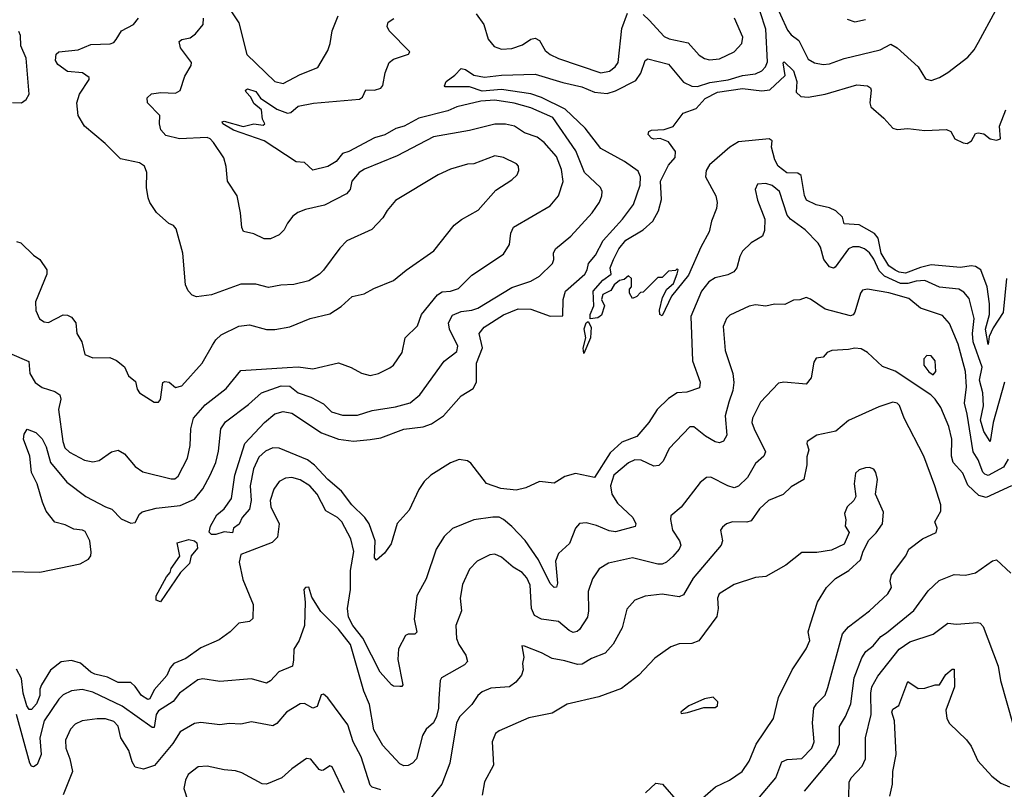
# Model space of a CAD drawing. Extents: x 1552033 to 1694788, y 811965 to 917215.
# Tile 593 of 632: x 1674500 to 1679151, y 891171 to 894807. Entities that reach past the tile are written whole.
import ezdxf

# ---------------------------------------------------------------- set-up
doc = ezdxf.new("R2010")
doc.units = 0

msp = doc.modelspace()

# ---------------------------------------------------------------- linework, layer by layer
at = {"layer": '0CON20XD'}
for points in [[(1675439, 894939), (1675535, 894792.5), (1675572.3, 894642.3), (1675705, 894515.5), (1675745, 894505.5), (1675825, 894548.4), (1675908.2, 894581.8), (1675955, 894661.2), (1675966.7, 894695), (1675976, 894755), (1676004, 894825)], [(1678060, 894905), (1678127.3, 894757.3), (1678145, 894735.7), (1678179.8, 894709.8), (1678225, 894620.5), (1678255, 894603.1), (1678295, 894596), (1678325, 894599.3), (1678395, 894624.7), (1678564.8, 894665.2), (1678615, 894691.9), (1678645, 894674.6), (1678744, 894585), (1678778.3, 894528.3), (1678805, 894520.8), (1678845, 894534.2), (1678885, 894558), (1678979.4, 894630.6), (1679009.4, 894665), (1679028.9, 894701.1), (1679109.9, 894850.1)], [(1675425.6, 892374.4), (1675405, 892374.6), (1675395.4, 892385.4), (1675401.4, 892415), (1675431.4, 892468.6), (1675465, 892495.6), (1675499.4, 892545), (1675515.7, 892655), (1675562.7, 892805), (1675656.2, 892903.8), (1675704.4, 892945.6), (1675745, 892956.7), (1675785, 892948.7), (1675924.8, 892854.8), (1676005, 892826.2), (1676076.8, 892816.8), (1676155, 892823.2), (1676205, 892832.3), (1676315, 892872), (1676405, 892883.5), (1676445, 892897.2), (1676501.1, 892935), (1676585, 893030), (1676641.3, 893065), (1676658.1, 893095), (1676658.4, 893185), (1676686.6, 893256.6), (1676670, 893325), (1676693.3, 893355), (1676785, 893413.5), (1676855, 893441.3), (1676915, 893440.4), (1677005, 893407.1), (1677065, 893407.5), (1677066.5, 893485), (1677078.1, 893525), (1677169.2, 893605), (1677180.7, 893625), (1677186.8, 893655), (1677219.1, 893695), (1677255.9, 893764.1), (1677347.9, 893865), (1677398.8, 893935), (1677431.6, 894025), (1677432.3, 894065), (1677421.2, 894091.2), (1677357.2, 894137.2), (1677245, 894199.6), (1677170.9, 894295), (1677076, 894385), (1676965, 894439.4), (1676915, 894456.4), (1676775, 894477.9), (1676685, 894469.4), (1676625, 894491), (1676510.2, 894490.2), (1676505.7, 894495), (1676515, 894515.6), (1676555.4, 894544.6), (1676585, 894577.5), (1676605, 894572.9), (1676645.3, 894545.3), (1676695.4, 894535.4), (1676775, 894544.7), (1676935, 894550.6), (1677065, 894510), (1677155, 894490.8), (1677215.1, 894465.1), (1677275, 894459.5), (1677315, 894471.1), (1677410, 894520), (1677434.6, 894555), (1677454.5, 894615), (1677467.8, 894622.2), (1677565, 894597.3), (1677635, 894512.4), (1677675, 894493.2), (1677701.6, 894491.6), (1677759.9, 894510.1), (1677847.2, 894522.8), (1677915, 894543.7), (1677975, 894551.6), (1678005, 894566), (1678023.5, 894585), (1678031.9, 894608.1), (1678025, 894763.3), (1677998.5, 894845)], [(1674485, 893759.2), (1674505, 893753.1), (1674564.4, 893695), (1674595, 893674.4), (1674627.5, 893625), (1674627.5, 893605), (1674574.6, 893475), (1674576.4, 893433.6), (1674593.6, 893393.6), (1674615, 893379.6), (1674635, 893377.3), (1674705, 893412.5), (1674725, 893412), (1674745, 893401.2), (1674764, 893375), (1674770, 893325), (1674792.5, 893285), (1674806.7, 893225), (1674845, 893210), (1674925, 893210.8), (1674957.3, 893197.3), (1674995, 893167.5), (1675013.3, 893125), (1675047.3, 893097.3), (1675055, 893062.5), (1675066, 893045), (1675135, 893000), (1675155, 893000), (1675165, 893013.3), (1675175, 893093.8), (1675185, 893098), (1675205, 893094.2), (1675235, 893068.9), (1675265, 893077.1), (1675362.2, 893185), (1675410.3, 893269.7), (1675425.8, 893295), (1675451.1, 893318.9), (1675535, 893359.4), (1675585.6, 893365.6), (1675665, 893344.2), (1675705, 893344.2), (1675775, 893355.7), (1675872.5, 893395), (1675965, 893417.5), (1676018.3, 893451.7), (1676070.9, 893499.1), (1676127.6, 893512.4), (1676172.1, 893537.9), (1676265.4, 893574.6), (1676325, 893624.3), (1676455.3, 893714.7), (1676552.7, 893837.3), (1676586.1, 893863.9), (1676665, 893906.9), (1676748.6, 894001.4), (1676825, 894051.4), (1676849.2, 894075), (1676858, 894095), (1676856.7, 894115), (1676846.4, 894126.4), (1676785, 894155.6), (1676745, 894163.5), (1676645, 894126.9), (1676615, 894124.3), (1676535, 894101.9), (1676476.7, 894075), (1676275, 893952.5), (1676235, 893906), (1676215, 893872), (1676163.5, 893816.5), (1676045, 893762.5), (1676011.4, 893728.6), (1675935, 893623.8), (1675915.6, 893604.4), (1675865, 893574.3), (1675795, 893555.7), (1675733.9, 893553.9), (1675675, 893542.5), (1675615, 893557.1), (1675545, 893558.1), (1675405, 893507.5), (1675335, 893498), (1675315, 893506.2), (1675295.6, 893525.6), (1675282.9, 893555), (1675270, 893705), (1675238.8, 893818.8), (1675226.7, 893835), (1675204.2, 893844.2), (1675145.8, 893895.8), (1675115, 893943.3), (1675105.8, 893965), (1675099.2, 894015), (1675100, 894085), (1675088.8, 894115), (1675065, 894130.8), (1674975, 894150.8), (1674903.1, 894223.1), (1674805, 894304.4), (1674775.4, 894355), (1674769.2, 894415), (1674781.8, 894455), (1674828, 894525), (1674827.5, 894535), (1674797, 894557), (1674725, 894562.7), (1674680, 894595), (1674668.6, 894615), (1674671.2, 894645), (1674684.3, 894655.7), (1674775, 894664.7), (1674835, 894690.4), (1674926.8, 894693.2), (1674945, 894699.2), (1674955.6, 894714.4), (1674980, 894755), (1675037.1, 894785), (1675060.4, 894815)], [(1674607.4, 892527.4), (1674582.5, 892615), (1674555, 892668.1), (1674547.2, 892745), (1674518.2, 892825), (1674520.4, 892849.6), (1674535, 892873.3), (1674575, 892856.9), (1674605, 892827.1), (1674625, 892790), (1674645.6, 892715.6), (1674722.4, 892622.4), (1674812.2, 892555), (1674905, 892505.4), (1674935.4, 892495.4), (1674979.5, 892449.5), (1675025, 892428.9), (1675045, 892432), (1675065, 892471.9), (1675078.3, 892481.8), (1675145, 892499.4), (1675257.7, 892512.3), (1675325, 892542.1), (1675365, 892591.5), (1675399.3, 892655), (1675426, 892715), (1675439.2, 892769.2), (1675450.4, 892875), (1675472, 892908), (1675580.5, 892989.5), (1675641.9, 893045), (1675735, 893077.9), (1675775, 893076.6), (1675815, 893044.1), (1675874.6, 893024.6), (1675935, 892992.5), (1675972, 892955), (1676025, 892939.6), (1676095, 892939.1), (1676165, 892961.1), (1676275, 892978.5), (1676345, 892996.5), (1676389.5, 893035), (1676505.4, 893194.6), (1676565, 893240), (1676568.9, 893265), (1676530.5, 893345), (1676524.7, 893375), (1676545, 893411.8), (1676585, 893428.9), (1676635, 893434.8), (1676664.4, 893445), (1676825, 893542.2), (1676915, 893571.3), (1676955.5, 893595), (1677016.9, 893655), (1677023.3, 893675), (1677021.9, 893705), (1677030.8, 893725), (1677102.9, 893785), (1677203.5, 893895), (1677239.5, 893945), (1677250, 893975), (1677251.1, 893995), (1677243.3, 894015), (1677167.3, 894085), (1677127.6, 894187.6), (1677018.5, 894345), (1676915, 894390.4), (1676835, 894413.5), (1676745, 894427), (1676678, 894422), (1676564.8, 894395.2), (1676523, 894377), (1676385, 894341.4), (1676316.7, 894305), (1676276.6, 894293.4), (1676225, 894263.6), (1676175, 894249.2), (1676055, 894184), (1676024.2, 894175.8), (1675995, 894138.2), (1675956, 894114), (1675885, 894096), (1675845, 894133.3), (1675806.4, 894136.4), (1675655, 894235.8), (1675510, 894285), (1675458.5, 894315), (1675456, 894325), (1675465, 894327.8), (1675555, 894302.5), (1675605, 894315.3), (1675650.3, 894309.7), (1675658, 894315), (1675646.9, 894336.9), (1675641.4, 894381.4), (1675605, 894412.1), (1675591.3, 894441.3), (1675570, 894465), (1675566.2, 894475), (1675575, 894480), (1675615, 894467.5), (1675637.3, 894437.3), (1675714.1, 894384.1), (1675765, 894365.6), (1675780.5, 894369.5), (1675815, 894398.1), (1675886.8, 894413.2), (1676105, 894431.5), (1676118.4, 894441.6), (1676135, 894475.8), (1676175, 894473.9), (1676205, 894483.5), (1676215, 894496.7), (1676226, 894556), (1676245.5, 894604.5), (1676265, 894620.8), (1676336.1, 894643.9), (1676342.5, 894655), (1676245.6, 894755), (1676235.8, 894775), (1676240, 894795), (1676266.6, 894813.4)], [(1675763.4, 893163.4), (1675815, 893167.5), (1675885, 893158.2), (1676005, 893185.5), (1676065, 893164.4), (1676115, 893138.1), (1676155, 893127.1), (1676195, 893135.6), (1676247.8, 893162.2), (1676265, 893175.8), (1676306.2, 893235), (1676320, 893305), (1676379.6, 893360.4), (1676398.2, 893415), (1676472.7, 893507.3), (1676495, 893521.8), (1676535, 893525.4), (1676572.7, 893537.3), (1676635, 893600.6), (1676785, 893700), (1676813.5, 893745), (1676820.5, 893799.5), (1676832.7, 893827.3), (1677005, 893928.1), (1677044.5, 893975), (1677066.8, 894043.2), (1677059.9, 894099.9), (1677035, 894160.5), (1676977.2, 894227.2), (1676945, 894252.3), (1676885, 894273.5), (1676837.5, 894305), (1676795, 894314), (1676745, 894313.4), (1676625, 894283.2), (1676455, 894254.7), (1676282.5, 894165), (1676128.3, 894101.7), (1676102.7, 894085), (1676068.6, 894045), (1676061.5, 894005), (1676043.1, 893985), (1675939.2, 893930.9), (1675849.2, 893910.8), (1675813.3, 893896.7), (1675790.2, 893879.8), (1675765, 893846), (1675748.6, 893815), (1675725, 893790.8), (1675685, 893771.9), (1675655, 893771.4), (1675605, 893795.7), (1675557, 893807), (1675549.4, 893825), (1675543.1, 893895), (1675526.5, 893975), (1675480.9, 894045), (1675475.4, 894114.6), (1675464.1, 894154.1), (1675415, 894227.1), (1675400, 894245), (1675385, 894251.2), (1675255, 894244.2), (1675190.2, 894260.2), (1675166.6, 894286.6), (1675160, 894315), (1675161.9, 894355), (1675103.1, 894415), (1675101.1, 894438.9), (1675122.3, 894457.7), (1675166.2, 894463.8), (1675235, 894460.6), (1675257, 894473), (1675279.2, 894540.8), (1675309.5, 894590.5), (1675311.2, 894605), (1675260, 894675), (1675252.9, 894705), (1675265, 894714.4), (1675305, 894721.5), (1675329.9, 894740.1), (1675365.6, 894785), (1675367.9, 894815)], [(1676655.6, 894835), (1676692.9, 894785), (1676713.1, 894715), (1676740.4, 894680.4), (1676775, 894668.8), (1676825, 894671.8), (1676875, 894689.1), (1676915, 894716.2), (1676935, 894719.5), (1676955, 894708.6), (1676982.4, 894662.4), (1677005, 894642.5), (1677045, 894623.8), (1677245, 894557.1), (1677285.8, 894564.2), (1677313.5, 894585), (1677326.9, 894605), (1677344.3, 894765.7), (1677371.1, 894838.9)], [(1677445, 894832.1), (1677473.5, 894805), (1677545, 894728.5), (1677567.4, 894717.4), (1677657.4, 894697.4), (1677710.1, 894640.1), (1677735, 894623.5), (1677758, 894618), (1677805, 894621.8), (1677875, 894655.6), (1677910.6, 894695), (1677916.2, 894725), (1677876.6, 894815)], [(1678409.3, 894809.3), (1678445, 894798.1), (1678495, 894808.1)], [(1674465, 894416), (1674507.5, 894415), (1674529.7, 894430.3), (1674544, 894455), (1674530, 894625), (1674504.3, 894684.3), (1674502.6, 894732.6), (1674495, 894752.2)], [(1678755, 893637.3), (1678685, 893610.6), (1678655, 893614.2), (1678635, 893623.9), (1678604.9, 893644.9), (1678569.3, 893705), (1678554.9, 893774.9), (1678537.7, 893797.7), (1678465, 893838.7), (1678395, 893842.9), (1678387.1, 893875), (1678355.4, 893905), (1678325, 893919.1), (1678263.1, 893933.1), (1678216.9, 893955), (1678207.3, 893977.3), (1678190.9, 894070.9), (1678175, 894082.1), (1678124.3, 894084.3), (1678083.3, 894115), (1678066.6, 894145), (1678050.9, 894205), (1678054.3, 894235), (1678040, 894245), (1677895, 894231.1), (1677854.3, 894205.7), (1677758.8, 894121.2), (1677742.7, 894095), (1677738.9, 894065), (1677787.8, 893975), (1677794.4, 893944.4), (1677791.5, 893915), (1677767.1, 893855), (1677757.1, 893805), (1677717.3, 893732.7), (1677659.7, 893600.3), (1677578.2, 893501.8), (1677535, 893408.8), (1677524.2, 893415), (1677522, 893435), (1677535.7, 893494.3), (1677556.7, 893535), (1677588.3, 893561.7), (1677606.4, 893606.4), (1677610, 893625), (1677605, 893630), (1677597.5, 893622.5), (1677565, 893620), (1677535, 893590), (1677515, 893590), (1677445, 893520), (1677431.7, 893518.3), (1677415, 893500), (1677395, 893490), (1677380, 893515), (1677380, 893535), (1677390, 893545), (1677390, 893585), (1677375, 893596.7), (1677355, 893580), (1677332.5, 893575), (1677307.5, 893555), (1677291.7, 893528.3), (1677255, 893508.8), (1677248.8, 893485), (1677262, 893455), (1677248.5, 893411.5), (1677231.5, 893398.5), (1677195, 893393.8), (1677195, 893414), (1677212.2, 893455), (1677208.1, 893525), (1677255, 893576.8), (1677294.4, 893605), (1677289.5, 893635), (1677304.3, 893674.3), (1677329.5, 893725), (1677363.1, 893765), (1677445.7, 893814.3), (1677491.1, 893855), (1677517.3, 893905), (1677531.5, 893958.5), (1677527.1, 894045), (1677565, 894120), (1677596.4, 894156.4), (1677598, 894185), (1677565, 894230), (1677525, 894245.7), (1677495, 894242.2), (1677485, 894246.9), (1677468.8, 894265), (1677471.4, 894278.6), (1677485, 894286.2), (1677545, 894288.5), (1677587.1, 894302.9), (1677634.2, 894365.8), (1677695, 894388), (1677737.5, 894435), (1677796.5, 894465), (1677915, 894482), (1678005, 894470.6), (1678043.5, 894476.5), (1678116, 894544), (1678106.4, 894603.6), (1678111.2, 894608.8), (1678155.4, 894565.4), (1678170.8, 894515), (1678168.6, 894465), (1678190, 894445), (1678225, 894442), (1678305.2, 894454.8), (1678455, 894498.9), (1678504.3, 894494.3), (1678518.8, 894485), (1678522, 894475), (1678515.6, 894415), (1678520, 894395), (1678582.6, 894342.6), (1678625, 894294.4), (1678645, 894288.5), (1678695, 894293.6), (1678775, 894283.2), (1678878.6, 894288.6), (1678899.3, 894279.3), (1678917.5, 894245), (1678957.5, 894225), (1678975, 894222.5), (1678996.2, 894235), (1679015, 894270), (1679027, 894273), (1679055, 894267.5), (1679085, 894244), (1679115, 894238.8), (1679132.5, 894245), (1679129.2, 894305), (1679158.3, 894381.7)], [(1679151.9, 893095), (1679099, 892905), (1679085, 892813.8), (1679055, 892861.1), (1679039.3, 892915), (1679053.2, 892983.2), (1679049, 893045), (1679034.6, 893105), (1679046.7, 893165), (1679004.2, 893285), (1679000.7, 893325), (1679008.1, 893395), (1678985, 893490.8), (1678960.7, 893520.7), (1678936.2, 893535), (1678845, 893544), (1678775, 893575.7), (1678735, 893571.3), (1678695, 893561.5), (1678661.3, 893561.3), (1678584.9, 893594.9), (1678560.3, 893620.3), (1678535, 893676.5), (1678515, 893705.4), (1678491.1, 893725), (1678465, 893734.7), (1678435, 893734.1), (1678415, 893725.4), (1678351.7, 893638.3), (1678345, 893633.1), (1678325, 893640), (1678298, 893675), (1678282.9, 893732.9), (1678271.7, 893751.7), (1678210, 893815), (1678140.8, 893865), (1678125, 893884), (1678088.9, 893995), (1678055, 894023.3), (1678025, 894034.2), (1677985, 894030), (1677974, 894005), (1677984.4, 893955), (1678019.4, 893865), (1678018.8, 893811.2), (1678008.8, 893785), (1677955, 893753.3), (1677915, 893713.3), (1677901.7, 893688.3), (1677888.1, 893635), (1677873.1, 893616.9), (1677845, 893602.3), (1677785, 893588), (1677755, 893569.1), (1677720.2, 893525), (1677669.6, 893405), (1677677.5, 893195), (1677714.6, 893095), (1677711.3, 893068.7), (1677652, 893048), (1677605, 893043.9), (1677565, 893017.3), (1677511.5, 892965), (1677471.2, 892905), (1677415, 892837.8), (1677345, 892811.9), (1677289.6, 892760.4), (1677215, 892644.5), (1677125, 892663.1), (1677075, 892648.9), (1677025, 892618.1), (1676955, 892625.3), (1676890.6, 892595), (1676845, 892584.3), (1676772.2, 892592.2), (1676705, 892615.5), (1676631.5, 892711.5), (1676615, 892723.5), (1676575, 892728.9), (1676535, 892714), (1676442.5, 892655), (1676410.5, 892625), (1676385, 892588), (1676339.4, 892490.6), (1676283.5, 892426.5), (1676255, 892331.2), (1676223.2, 892286.8), (1676185, 892253.3), (1676176.2, 892265), (1676178.5, 892345), (1676150, 892425), (1676129.6, 892455), (1676068.4, 892515), (1676019.3, 892579.3), (1675955, 892634.2), (1675892.9, 892702.9), (1675858.7, 892728.6), (1675725, 892782.5), (1675695, 892783.8), (1675661.1, 892768.9), (1675629.6, 892740.4), (1675604.7, 892685), (1675587.8, 892605), (1675592.5, 892535), (1675585, 892494), (1675550, 892455), (1675536.4, 892423.6), (1675510, 892405), (1675505, 892382.5), (1675465, 892387.5), (1675425.6, 892374.4)], [(1679161.6, 893585), (1679146.3, 893423.7), (1679097.8, 893352.2), (1679080.2, 893309.8), (1679075, 893272.5), (1679061.9, 893345), (1679081.2, 893415), (1679081.3, 893465), (1679069.6, 893545), (1679040, 893625), (1679015, 893642.1), (1678995, 893645.2), (1678945, 893637.2), (1678805, 893649.6), (1678755, 893637.3)], [(1679169.7, 892730.3), (1679147.1, 892692.9), (1679075, 892654.2), (1679059.4, 892659.4), (1679050.2, 892670.2), (1679027.9, 892727.9), (1679004.2, 892765), (1678976.3, 892943.7), (1678962.4, 892995), (1678972.7, 893072.7), (1678967.9, 893145), (1678932.6, 893275), (1678891.9, 893371.9), (1678859.5, 893409.5), (1678754.8, 893444.8), (1678700.2, 893490.2), (1678605, 893517.4), (1678505, 893533.8), (1678481.1, 893528.9), (1678471.1, 893515), (1678444.5, 893425.5), (1678437.6, 893412.4), (1678425, 893407.5), (1678305, 893439.4), (1678235, 893486.9), (1678215, 893494.3), (1678185, 893484.4), (1678155, 893482.9), (1678115, 893461.2), (1678065, 893463.3), (1678025, 893454), (1677975, 893460), (1677945.5, 893454.5), (1677855, 893411.4), (1677838.6, 893395), (1677822.6, 893357.4), (1677832.2, 893245), (1677869.1, 893135), (1677873.8, 893093.8), (1677868.7, 893055), (1677849.1, 893000.9), (1677832.5, 892935), (1677840.5, 892845), (1677824.5, 892815.5), (1677805, 892808.5), (1677785, 892812.2), (1677739.3, 892839.3), (1677685, 892884.4), (1677665, 892884.3), (1677568.3, 892781.7), (1677538.9, 892721.1), (1677519.7, 892700.3), (1677495, 892697.5), (1677435, 892725.7), (1677405, 892727.5), (1677375, 892714.1), (1677306.8, 892655), (1677290.3, 892605), (1677296.3, 892565), (1677323, 892523), (1677396.2, 892455), (1677410, 892425), (1677406.7, 892413.3), (1677315, 892386.9), (1677285, 892391.8), (1677225, 892416.9), (1677175, 892430), (1677145, 892427.5), (1677125.4, 892404.6), (1677097.6, 892332.4), (1677045.2, 892284.8), (1677031, 892249), (1677040.5, 892145), (1677035, 892126.2), (1677025, 892124.3), (1677005, 892143.3), (1676950.9, 892255), (1676886.8, 892346.8), (1676825, 892413.2), (1676785, 892446.7), (1676765, 892456.2), (1676735, 892457.7), (1676645, 892443.6), (1676545, 892402.9), (1676504.6, 892365.4), (1676466.7, 892305), (1676419.6, 892165), (1676376.5, 892085), (1676362.9, 891975), (1676375, 891913.3), (1676366.1, 891903.9), (1676335, 891903.5), (1676322.7, 891897.3), (1676288.9, 891835), (1676286.3, 891785), (1676310, 891665), (1676305, 891656.7), (1676295, 891656.2), (1676265, 891659.2), (1676255.5, 891665.5), (1676202, 891725), (1676120.7, 891885), (1676073.4, 891945), (1676053.5, 891985), (1676048.9, 892025), (1676062.2, 892115), (1676062.9, 892205), (1676078.7, 892295), (1676063.2, 892355), (1676021.3, 892435), (1676001.5, 892455), (1675946.3, 892486.3), (1675905.3, 892565), (1675870, 892605), (1675825, 892633.9), (1675785.4, 892644.6), (1675755, 892641.8), (1675725.3, 892624.7), (1675700.6, 892589.4), (1675683.1, 892535), (1675686.4, 892505), (1675724.6, 892425), (1675718.1, 892361.9), (1675692, 892338), (1675576.6, 892293.4), (1675545, 892280), (1675536.7, 892245), (1675553.1, 892163.1), (1675603.3, 892045), (1675601.7, 891978.3), (1675585, 891964.2), (1675534.6, 891955.4), (1675494.3, 891915), (1675442, 891878), (1675355, 891840), (1675285, 891789.7), (1675227.1, 891765), (1675210.9, 891745), (1675195, 891708.9), (1675135, 891640.6), (1675115, 891598.4), (1675105, 891596.2), (1675074.5, 891614.5), (1675045, 891657.2), (1675025, 891675.3), (1674965, 891675.9), (1674915, 891701.2), (1674855, 891715.2), (1674835, 891725.3), (1674787.1, 891767.1), (1674745, 891780.5), (1674695, 891773.5), (1674645, 891734.5), (1674602.2, 891665), (1674594.7, 891645), (1674593.9, 891613.9), (1674578.5, 891575), (1674555, 891547.7), (1674545, 891548.5), (1674533.5, 891565), (1674515.5, 891625), (1674508.4, 891695), (1674485, 891738.2)], [(1677165, 893230), (1677162.3, 893255), (1677173.9, 893305), (1677166.1, 893346.1), (1677175, 893374.5), (1677185, 893381.9), (1677200, 893355), (1677195.6, 893305), (1677165, 893230)], [(1674451.5, 893231.5), (1674543.1, 893193.1), (1674548.2, 893135), (1674572.7, 893092.7), (1674605, 893068.9), (1674665, 893051.1), (1674688.6, 893035), (1674693.5, 893015), (1674682.9, 892965), (1674702.9, 892815), (1674712.5, 892785), (1674735, 892764.1), (1674805, 892726.5), (1674845, 892718.9), (1674875.4, 892724.6), (1674933.6, 892766.4), (1674965, 892774.3), (1674995, 892756.9), (1675045, 892696.9), (1675081.7, 892671.7), (1675215, 892637.3), (1675232, 892638), (1675248.7, 892651.3), (1675292, 892735), (1675305.5, 892795.5), (1675308.5, 892875), (1675320.8, 892925), (1675375, 892987.7), (1675475.5, 893065), (1675545, 893150.4), (1675763.4, 893163.4)], [(1679184.4, 892605.6), (1679065, 892549.6), (1679030.1, 892560.1), (1678978.1, 892608.1), (1678954.7, 892665), (1678908.8, 892715), (1678902.4, 892745), (1678902.6, 892825), (1678889.7, 892885), (1678850.8, 892975), (1678824, 893014), (1678804.6, 893034.6), (1678635, 893146.4), (1678575, 893168.1), (1678504.4, 893235), (1678475, 893252.3), (1678445, 893256.1), (1678415, 893248.8), (1678335.6, 893244.4), (1678314.6, 893235.4), (1678295, 893213.1), (1678262.2, 893207.8), (1678250.9, 893189.1), (1678238.1, 893115), (1678215, 893086), (1678110, 893095), (1678085, 893090), (1677999.2, 893000.8), (1677961.3, 892925), (1677959.1, 892905), (1677968.8, 892875), (1678023.5, 892765), (1678015.3, 892744.7), (1677975, 892710.8), (1677937.5, 892645), (1677895, 892603.6), (1677875, 892596.2), (1677845, 892604.6), (1677765, 892645.6), (1677745, 892644.2), (1677715, 892621.2), (1677625, 892504), (1677576.4, 892463.6), (1677573.8, 892446.2), (1677583.5, 892395), (1677617.1, 892345), (1677623.3, 892325), (1677614.4, 892305), (1677585, 892270.6), (1677555.9, 892244.1), (1677535, 892235.5), (1677514.5, 892235.5), (1677395, 892265.5), (1677281.1, 892238.9), (1677237, 892213), (1677205.6, 892165), (1677184.6, 892105), (1677187.2, 892015), (1677182, 891985), (1677144.2, 891925.8), (1677133.5, 891916.5), (1677115, 891912.7), (1677095, 891922.1), (1677045, 891963.9), (1676965, 891974.3), (1676932.1, 891992.1), (1676917, 892025), (1676910.6, 892135), (1676895, 892170), (1676873.3, 892195), (1676830.4, 892220.4), (1676775, 892267.8), (1676745, 892282.2), (1676720.9, 892279.1), (1676660.2, 892249.8), (1676625, 892211.4), (1676591.5, 892138.5), (1676581.2, 892075), (1676586.2, 892013.8), (1676560.5, 891945), (1676562.9, 891882.9), (1676573.8, 891855), (1676607.8, 891805), (1676614.4, 891775), (1676601.1, 891758.9), (1676491.7, 891698.3), (1676485.5, 891684.5), (1676479.3, 891600.7), (1676478.6, 891555), (1676469.1, 891515), (1676455, 891484.5), (1676420, 891455), (1676401.8, 891425), (1676374.3, 891315), (1676356, 891295), (1676335, 891284.3), (1676315, 891282.5), (1676295, 891291.4), (1676215, 891378.1), (1676172.4, 891452.4), (1676151.7, 891571.7), (1676124.8, 891634.8), (1676062.1, 891855), (1676005, 891927.6), (1675921.7, 892011.7), (1675879.3, 892079.3), (1675865, 892126.7), (1675850, 892125), (1675842.5, 892115), (1675848.8, 892055), (1675844.4, 891945), (1675820, 891875), (1675795, 891833.8), (1675792.9, 891782.9), (1675787.7, 891752.3), (1675723.1, 891726.9), (1675685, 891684.3), (1675665, 891672.2), (1675595, 891692.7), (1675445, 891680.9), (1675365, 891693.3), (1675341.2, 891688.8), (1675255.3, 891624.7), (1675224.4, 891585.6), (1675155, 891541.3), (1675145, 891524), (1675135, 891463.1), (1675125, 891463.5), (1674983.8, 891563.8), (1674845, 891630.6), (1674795, 891643.3), (1674745, 891636.9), (1674705, 891616.9), (1674685, 891596.4), (1674615.3, 891495), (1674594.3, 891415), (1674600.3, 891335), (1674581.5, 891288.5), (1674565, 891277.3), (1674555, 891280.9), (1674547.5, 891295), (1674484.3, 891524.3)], [(1678815, 893130), (1678828, 893145), (1678824.3, 893195), (1678805, 893219.4), (1678785, 893220.8), (1678771.4, 893205), (1678771.4, 893175), (1678795, 893143.3), (1678815, 893130)], [(1677995, 891133.5), (1678071.6, 891225), (1678099.7, 891300.3), (1678125, 891311.5), (1678195, 891316.7), (1678242.1, 891365), (1678252.5, 891395), (1678244.7, 891485), (1678251.8, 891555), (1678263.3, 891575), (1678304.1, 891615.9), (1678317.4, 891652.6), (1678386.7, 891905), (1678415, 891938.1), (1678514, 892015), (1678600.6, 892095), (1678618, 892125), (1678611.2, 892155), (1678618.9, 892185), (1678685.6, 892275), (1678700, 892305), (1678765, 892354.2), (1678828.8, 892385), (1678833.8, 892405), (1678823.3, 892435), (1678851.2, 892485), (1678850.8, 892515), (1678823.5, 892605), (1678771.5, 892745), (1678677.5, 892925), (1678656.5, 892985), (1678645, 892995.4), (1678625, 892999.6), (1678557.7, 892977.7), (1678415, 892914.2), (1678355, 892863.3), (1678266, 892844), (1678220, 892815), (1678217.5, 892805), (1678228, 892775), (1678217.5, 892742.5), (1678218, 892705), (1678203.8, 892635), (1678145, 892600.8), (1678105.9, 892564.1), (1678036.9, 892535), (1677995, 892497.1), (1677955, 892438.9), (1677935, 892433.5), (1677867.5, 892435), (1677838.8, 892425), (1677820.3, 892409.7), (1677810.8, 892395), (1677820, 892345), (1677813.1, 892325), (1677681.7, 892168.2), (1677635, 892089.4), (1677615, 892081.2), (1677535, 892093.2), (1677455, 892083.6), (1677405, 892064.4), (1677367.7, 892022.3), (1677346.2, 891933.8), (1677302.8, 891857.2), (1677265.3, 891814.7), (1677201.2, 891788.8), (1677157, 891763), (1677135, 891760.4), (1677075, 891778.9), (1677015, 891788.5), (1676965, 891815.6), (1676885, 891848), (1676871.7, 891848.3), (1676881.4, 891795), (1676875.7, 891765), (1676878.6, 891735), (1676869.8, 891710.2), (1676843, 891677), (1676813.8, 891655), (1676725, 891648.7), (1676685, 891631.5), (1676664.5, 891615), (1676635, 891572.2), (1676579.6, 891515), (1676562.8, 891485), (1676530.9, 891295), (1676494.5, 891195), (1676425, 891107.9)], [(1677715, 891119.5), (1677786.9, 891183.1), (1677852.5, 891215), (1677913.1, 891255), (1677945.3, 891304.7), (1677979.5, 891385), (1678061.4, 891505), (1678084.7, 891605.3), (1678148.9, 891735), (1678215.5, 891835), (1678232.9, 891875), (1678224.3, 891915), (1678235, 891953.3), (1678268.9, 892055), (1678311.9, 892125), (1678353, 892167), (1678416.2, 892205), (1678472.5, 892255), (1678484.3, 892295.7), (1678511.7, 892348.3), (1678546.4, 892383.6), (1678575.6, 892425), (1678580.7, 892480.7), (1678543.3, 892565), (1678552, 892635), (1678545, 892667.5), (1678535, 892683.8), (1678515, 892692), (1678495, 892690.6), (1678465, 892680.6), (1678448.1, 892665), (1678442.5, 892615), (1678450, 892555), (1678440, 892535), (1678408.8, 892505), (1678396.7, 892475), (1678402, 892445), (1678398.8, 892415), (1678418, 892385), (1678395, 892328.8), (1678335, 892301.4), (1678265, 892290.6), (1678195, 892290), (1678119.7, 892230.3), (1678025, 892176.2), (1677975, 892171.5), (1677875, 892138.5), (1677804.4, 892095), (1677795.7, 892075), (1677800, 892025), (1677792.8, 891987.2), (1677707.8, 891872.2), (1677675, 891859.4), (1677615, 891859.2), (1677575, 891844.2), (1677499.7, 891790.3), (1677425, 891710.6), (1677342.3, 891647.7), (1677235, 891608.5), (1677086.2, 891573.8), (1677015, 891531.1), (1676905, 891508.5), (1676765, 891448), (1676746.7, 891435), (1676731.4, 891395), (1676737.8, 891285), (1676696, 891206), (1676684, 891144)], [(1674445, 892199.5), (1674595, 892197.8), (1674785, 892236.2), (1674825, 892258.9), (1674835.8, 892274.2), (1674837.9, 892292.1), (1674831.4, 892345), (1674809.2, 892389.2), (1674796, 892396), (1674755, 892400), (1674715, 892421.1), (1674665, 892433.7), (1674625.3, 892485), (1674607.4, 892527.4)], [(1675165, 892057.5), (1675144.6, 892064.6), (1675144.4, 892085), (1675192.5, 892175), (1675210, 892195), (1675215.6, 892215), (1675256.7, 892273.3), (1675244.1, 892335.9), (1675298.4, 892351.6), (1675325, 892345.9), (1675335.9, 892335), (1675338.8, 892311.2), (1675308.9, 892275), (1675301.3, 892238.7), (1675260, 892195), (1675165, 892057.5)], [(1678207.8, 891162.2), (1678352.2, 891335), (1678373.2, 891385), (1678372.1, 891467.9), (1678400.3, 891515), (1678425.6, 891574.4), (1678442.6, 891697.4), (1678478.2, 891791.8), (1678497.4, 891822.6), (1678531.5, 891848.5), (1678567.5, 891892.5), (1678595, 891910.8), (1678724.1, 892015.9), (1678791.4, 892108.6), (1678842.9, 892157.1), (1678915, 892185.5), (1678967.6, 892182.4), (1679015, 892193.3), (1679095, 892250.8), (1679115, 892256), (1679182.4, 892192.4)], [(1678414.5, 891065.5), (1678418.9, 891205), (1678428.1, 891225), (1678480.1, 891279.9), (1678496, 891315), (1678495.3, 891414.7), (1678522.9, 891525), (1678520, 891625), (1678525.2, 891655), (1678553.6, 891705), (1678655, 891833.1), (1678705, 891867.6), (1678815, 891904.6), (1678885, 891955.5), (1678925, 891951.5), (1679025, 891959.2), (1679036.7, 891956.7), (1679050.6, 891940.6)], [(1679050.6, 891940.6), (1679122.6, 891752.6), (1679133.6, 891685), (1679193.4, 891473.4)], [(1678610.6, 891139.4), (1678623.5, 891195), (1678623.9, 891255), (1678640.4, 891335), (1678633.2, 891495), (1678620.3, 891535), (1678625, 891549.4), (1678652.2, 891567.8), (1678695, 891680), (1678745, 891648.1), (1678775, 891648.9), (1678824.1, 891664.1), (1678845, 891664.5), (1678875, 891713.6), (1678905, 891739.2), (1678915, 891739.4), (1678915.9, 891655.9), (1678875.5, 891545), (1678879.4, 891505), (1678892.4, 891482.4), (1678973.1, 891405), (1678994.2, 891375), (1679026.7, 891305), (1679093, 891233), (1679135, 891200), (1679175, 891183.3)], [(1676205, 891169.2), (1676165, 891180.9), (1676155, 891190.6), (1676112.4, 891325), (1676075.3, 891395), (1676050.5, 891475), (1675955, 891603.8), (1675935, 891621.2), (1675923.1, 891616.9), (1675905, 891562.5), (1675885, 891554.4), (1675845, 891577.3), (1675825, 891574.4), (1675760, 891535), (1675715, 891481.4), (1675695, 891470.6), (1675595, 891490), (1675545, 891479.4), (1675488.7, 891481.3), (1675444.5, 891475.5), (1675355, 891487.5), (1675325, 891482.5), (1675258, 891442), (1675223, 891387), (1675136.4, 891283.6), (1675085, 891266), (1675045, 891276.2), (1675030.9, 891300.9), (1675015.4, 891355), (1674977.8, 891415), (1674965, 891470), (1674945, 891491.3), (1674905, 891503.4), (1674865, 891504.1), (1674795, 891495.3), (1674761.1, 891478.9), (1674740, 891455), (1674716.5, 891403.5), (1674716.9, 891365), (1674736.2, 891315), (1674749.4, 891255), (1674705.6, 891145)], [(1677625, 891530), (1677655, 891534.3), (1677731.7, 891558.3), (1677785, 891557.5), (1677796.7, 891565), (1677797.5, 891585), (1677776.2, 891606.2), (1677735, 891598), (1677660, 891565), (1677633.3, 891545), (1677622.5, 891535), (1677625, 891530)], [(1676034.1, 891154.1), (1675975, 891277.5), (1675965, 891282.5), (1675935, 891260.8), (1675925, 891260), (1675915, 891264.3), (1675875, 891314.3), (1675855, 891317.1), (1675785, 891267.5), (1675738, 891225), (1675665, 891195.6), (1675645, 891197.5), (1675549.1, 891249.1), (1675519.1, 891259.1), (1675465, 891263.1), (1675385, 891280.6), (1675342.1, 891277.9), (1675295, 891241.2), (1675282.5, 891215), (1675274.3, 891175), (1675293.6, 891116.4)], [(1677455.3, 891154.7), (1677505, 891200.6), (1677536.1, 891196.1), (1677610.9, 891110.9)]]:
    msp.add_lwpolyline(points, dxfattribs=at)

doc.saveas('drawing.dxf')
